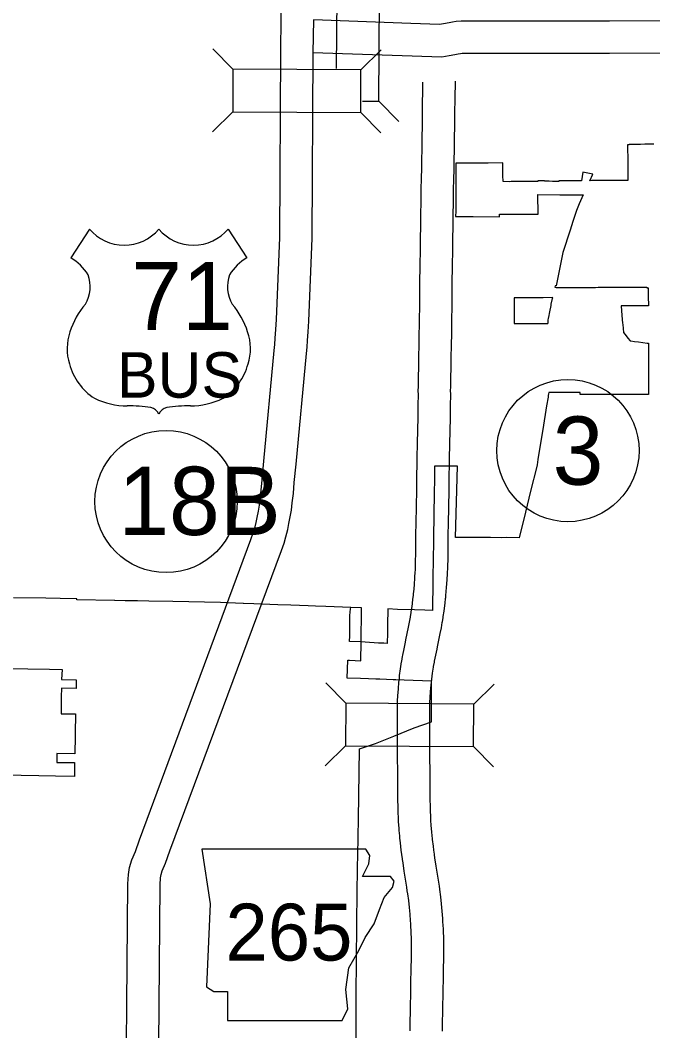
# Model space of a CAD drawing. Extents: x 670147 to 673275, y 705573 to 707613.
# Drawn here: x 670561.9 to 670649.9, y 707159.4 to 707300.1 of the extents above; entities that cross this region are included whole.
import ezdxf

# ---------------------------------------------------------------- set-up
doc = ezdxf.new("R2010")
doc.units = 0
for name, color, linetype in [('10', 7, 'Continuous'), ('15', 7, 'Continuous'), ('20', 7, 'Continuous'), ('21', 7, 'Continuous'), ('22', 7, 'Continuous'), ('27', 7, 'Continuous'), ('6', 7, 'Continuous')]:
    doc.layers.add(name, color=color, linetype=linetype)

msp = doc.modelspace()

# ---------------------------------------------------------------- linework, layer by layer
at = {"layer": '10'}
for points in [[(670616.24, 707299.62), (670602.7, 707300.13), (670602.62, 707295.57)], [(670686.58, 707290.93), (670686.45, 707291.76), (670685.39, 707295.54), (670685.09, 707296.38), (670684.78, 707297), (670684.42, 707297.58), (670684.01, 707298.13), (670683.27, 707298.79), (670682.63, 707299.22), (670682, 707299.6), (670680.95, 707299.92), (670679.98, 707299.93), (670659.13, 707300.07), (670643.9, 707299.97), (670623.24, 707299.95), (670622.57, 707299.9), (670622.06, 707299.8), (670621.6, 707299.73), (670620.82, 707299.58), (670620.26, 707299.49), (670616.24, 707299.62)], [(670682.13, 707290.24), (670682.04, 707290.81), (670681.11, 707294.17), (670680.95, 707294.59), (670680.84, 707294.8), (670680.69, 707295.06), (670680.67, 707295.08), (670680.51, 707295.22), (670680.22, 707295.42), (670680.2, 707295.43), (670679.93, 707295.43), (670659.13, 707295.57), (670643.92, 707295.47), (670623.4, 707295.45), (670623.15, 707295.43), (670622.85, 707295.37), (670622.38, 707295.29), (670621.61, 707295.15), (670620.58, 707294.97), (670602.62, 707295.57)], [(670617.89, 707287.24), (670617.95, 707291.47)], [(670622.39, 707287.18), (670622.42, 707289.16), (670622.45, 707291.59)], [(670617.72, 707277.6), (670617.73, 707277.87), (670617.78, 707279.66), (670617.78, 707279.71), (670617.79, 707279.92), (670617.83, 707282.9), (670617.83, 707283.11), (670617.87, 707286.05), (670617.88, 707286.27), (670617.89, 707287.24)], [(670622.22, 707277.48), (670622.23, 707277.74), (670622.28, 707279.53), (670622.28, 707279.58), (670622.29, 707279.82), (670622.33, 707282.84), (670622.33, 707283.05), (670622.37, 707285.99), (670622.38, 707286.2), (670622.39, 707287.18)], [(670617.59, 707267.52), (670617.61, 707269.31), (670617.61, 707269.41), (670617.61, 707269.76), (670617.64, 707271.38), (670617.65, 707272.17), (670617.65, 707272.57), (670617.68, 707275.28), (670617.69, 707275.38), (670617.71, 707277.16), (670617.72, 707277.47), (670617.72, 707277.6)], [(670622.08, 707267.46), (670622.11, 707269.25), (670622.11, 707269.35), (670622.11, 707269.7), (670622.13, 707271.33), (670622.14, 707272.11), (670622.15, 707272.51), (670622.18, 707275.22), (670622.19, 707275.33), (670622.21, 707277.07), (670622.22, 707277.35), (670622.22, 707277.48)], [(670617.5, 707260.71), (670617.53, 707263.41), (670617.53, 707263.54), (670617.56, 707265.9), (670617.57, 707266.18), (670617.57, 707266.59), (670617.59, 707267.52)], [(670622, 707260.65), (670622.03, 707263.35), (670622.03, 707263.48), (670622.06, 707265.84), (670622.07, 707266.12), (670622.07, 707266.53), (670622.08, 707267.46)], [(670617.46, 707258.02), (670617.5, 707260.71)], [(670621.96, 707257.96), (670622, 707260.65)], [(670617.44, 707256.54), (670617.46, 707257.46), (670617.46, 707258.02)], [(670621.94, 707256.46), (670621.96, 707257.39), (670621.96, 707257.96)], [(670617.41, 707254.94), (670617.44, 707256.54)], [(670621.91, 707254.86), (670621.94, 707256.46)], [(670617.31, 707247.91), (670617.3, 707248.6), (670617.31, 707249.02), (670617.31, 707249.08), (670617.33, 707250.08), (670617.33, 707250.19), (670617.34, 707250.88), (670617.34, 707250.98), (670617.35, 707251.21), (670617.36, 707251.99), (670617.36, 707252.02), (670617.37, 707252.84), (670617.38, 707253.1), (670617.39, 707253.59), (670617.39, 707253.91), (670617.4, 707254.21), (670617.41, 707254.94)], [(670621.81, 707247.99), (670621.8, 707248.6), (670621.81, 707248.94), (670621.81, 707249), (670621.83, 707250), (670621.83, 707250.11), (670621.84, 707250.8), (670621.84, 707250.9), (670621.85, 707251.13), (670621.86, 707251.91), (670621.86, 707251.94), (670621.87, 707252.76), (670621.88, 707253.02), (670621.89, 707253.51), (670621.89, 707253.83), (670621.9, 707254.13), (670621.91, 707254.86)], [(670617.26, 707244.83), (670617.28, 707245.66), (670617.28, 707245.77), (670617.3, 707246.72), (670617.3, 707246.87), (670617.32, 707247.59), (670617.31, 707247.91)], [(670621.76, 707244.74), (670621.78, 707245.57), (670621.78, 707245.68), (670621.8, 707246.63), (670621.8, 707246.77), (670621.82, 707247.59), (670621.81, 707247.99)], [(670617.19, 707241.21), (670617.19, 707241.22), (670617.26, 707244.83)], [(670621.69, 707241.13), (670621.69, 707241.13), (670621.76, 707244.74)], [(670616.42, 707218.44), (670616.55, 707219.46), (670616.62, 707220.05), (670616.63, 707220.2), (670616.65, 707220.38), (670616.66, 707220.47), (670616.76, 707221.48), (670616.83, 707222.49), (670616.87, 707223.28), (670616.89, 707223.5), (670616.9, 707223.83), (670616.9, 707223.92), (670616.92, 707224.52), (670616.93, 707224.91), (670616.95, 707225.67), (670616.97, 707227.32), (670616.97, 707227.46), (670617.02, 707231.11), (670617.03, 707231.35), (670617.04, 707232.48), (670617.07, 707234.6), (670617.09, 707236), (670617.11, 707236.92), (670617.12, 707238.02), (670617.14, 707239.12), (670617.19, 707241.23)], [(670620.88, 707217.86), (670621.02, 707218.93), (670621.09, 707219.56), (670621.11, 707219.71), (670621.13, 707219.89), (670621.14, 707220.02), (670621.24, 707221.11), (670621.32, 707222.2), (670621.37, 707223.04), (670621.38, 707223.29), (670621.39, 707223.66), (670621.4, 707223.76), (670621.42, 707224.38), (670621.43, 707224.8), (670621.45, 707225.59), (670621.47, 707227.25), (670621.47, 707227.4), (670621.52, 707231.05), (670621.53, 707231.29), (670621.54, 707232.42), (670621.57, 707234.54), (670621.59, 707235.94), (670621.61, 707236.86), (670621.62, 707237.95), (670621.64, 707239.03), (670621.69, 707241.12)], [(670614.66, 707208.43), (670614.7, 707208.87), (670614.83, 707209.8), (670614.97, 707210.74), (670614.99, 707210.86), (670615.1, 707211.5), (670615.13, 707211.67), (670615.31, 707212.59), (670615.5, 707213.5), (670615.58, 707213.83), (670615.77, 707214.71), (670615.94, 707215.58), (670616.08, 707216.29), (670616.2, 707216.99), (670616.21, 707217.07), (670616.29, 707217.59), (670616.32, 707217.73), (670616.42, 707218.47)], [(670619.13, 707207.94), (670619.17, 707208.33), (670619.28, 707209.18), (670619.41, 707210.02), (670619.42, 707210.09), (670619.53, 707210.73), (670619.55, 707210.85), (670619.72, 707211.69), (670619.9, 707212.53), (670619.97, 707212.85), (670620.17, 707213.78), (670620.36, 707214.72), (670620.51, 707215.49), (670620.64, 707216.26), (670620.65, 707216.36), (670620.74, 707216.88), (670620.76, 707217.05), (670620.88, 707217.83)], [(670616.33, 707169.04), (670616.34, 707169.67), (670616.34, 707169.92), (670616.35, 707169.98), (670616.35, 707170.93), (670616.35, 707171), (670616.35, 707171.19), (670616.35, 707171.88), (670616.33, 707172.34), (670616.33, 707172.46), (670616.32, 707172.82), (670616.29, 707173.45), (670616.28, 707173.76), (670616.24, 707174.38), (670616.23, 707174.64), (670616.22, 707174.7), (670616.15, 707175.64), (670616.06, 707176.58), (670615.96, 707177.52), (670615.83, 707178.46), (670615.77, 707178.87), (670615.7, 707179.4), (670615.35, 707181.6), (670615.17, 707182.78), (670615.1, 707183.23), (670615.09, 707183.31), (670615, 707183.92), (670614.92, 707184.55), (670614.81, 707185.54), (670614.8, 707185.58), (670614.74, 707186.22), (670614.71, 707186.54), (670614.64, 707187.3), (670614.62, 707187.54), (670614.56, 707188.54), (670614.52, 707189.29), (670614.51, 707189.55), (670614.48, 707190.55), (670614.46, 707191.55), (670614.45, 707193.97), (670614.44, 707194.27), (670614.42, 707198.65), (670614.41, 707200.29), (670614.4, 707201.67), (670614.39, 707203.23), (670614.39, 707204.16), (670614.4, 707204.59), (670614.41, 707205.11), (670614.42, 707205.31), (670614.46, 707206.05), (670614.52, 707206.99), (670614.6, 707207.93), (670614.66, 707208.43)], [(670620.83, 707168.97), (670620.84, 707169.59), (670620.84, 707169.84), (670620.85, 707169.93), (670620.85, 707169.94), (670620.85, 707170.94), (670620.85, 707171.04), (670620.85, 707171.23), (670620.84, 707171.96), (670620.83, 707172.45), (670620.83, 707172.57), (670620.82, 707172.98), (670620.79, 707173.64), (670620.77, 707174), (670620.73, 707174.65), (670620.72, 707174.91), (670620.71, 707175.01), (670620.63, 707176.03), (670620.54, 707177.05), (670620.42, 707178.06), (670620.29, 707179.07), (670620.29, 707179.1), (670620.23, 707179.52), (670620.15, 707180.07), (670619.8, 707182.29), (670619.62, 707183.46), (670619.55, 707183.91), (670619.54, 707183.96), (670619.46, 707184.53), (670619.39, 707185.1), (670619.28, 707186.03), (670619.22, 707186.67), (670619.19, 707186.95), (670619.13, 707187.67), (670619.11, 707187.87), (670619.05, 707188.8), (670619.02, 707189.5), (670619, 707189.73), (670618.98, 707190.66), (670618.96, 707191.6), (670618.95, 707194), (670618.94, 707194.3), (670618.92, 707198.68), (670618.91, 707200.32), (670618.9, 707201.7), (670618.89, 707203.24), (670618.89, 707204.1), (670618.9, 707204.48), (670618.91, 707204.95), (670618.92, 707205.11), (670618.95, 707205.8), (670619.01, 707206.64), (670619.08, 707207.49), (670619.13, 707207.94)], [(670616.17, 707159.39), (670616.23, 707163.31), (670616.25, 707164.05), (670616.25, 707164.22), (670616.26, 707164.8), (670616.26, 707164.91), (670616.27, 707165.55), (670616.28, 707166.3), (670616.31, 707167.8), (670616.32, 707168.55), (670616.33, 707169.04)], [(670620.67, 707159.32), (670620.73, 707163.24), (670620.75, 707163.97), (670620.75, 707164.15), (670620.76, 707164.72), (670620.76, 707164.83), (670620.77, 707165.47), (670620.78, 707166.22), (670620.81, 707167.72), (670620.82, 707168.47), (670620.83, 707168.97)]]:
    msp.add_lwpolyline(points, dxfattribs=at)
at = {"layer": '15'}
for points in [[(670598.17, 707295.82), (670598.22, 707300.3), (670598.65, 707333.13), (670598.97, 707335.57), (670598.93, 707336.41), (670598.99, 707337.87), (670599.15, 707352.01), (670599.13, 707355.49)], [(670576.57, 707140.7), (670576.9, 707179.83), (670576.96, 707181.17), (670577.12, 707182.14), (670577.43, 707183.2), (670577.93, 707184.36), (670578.49, 707185.97), (670594.01, 707227.78), (670594.34, 707228.72), (670594.54, 707229.35), (670594.74, 707230.18), (670594.88, 707230.87), (670595.04, 707231.76), (670595.2, 707232.58), (670595.29, 707233.4), (670595.44, 707234.68), (670595.56, 707236.11), (670595.8, 707238.68), (670597.24, 707254.1), (670597.33, 707254.93), (670597.39, 707255.84), (670597.49, 707257.05), (670597.58, 707258.43), (670598.03, 707269.83), (670598.17, 707295.82)], [(670581.07, 707140.67), (670581.4, 707179.71), (670581.44, 707180.71), (670581.51, 707181.14), (670581.67, 707181.68), (670582.12, 707182.72), (670582.73, 707184.44), (670598.24, 707226.24), (670598.61, 707227.29), (670598.88, 707228.16), (670599.13, 707229.2), (670599.3, 707230.01), (670599.46, 707230.95), (670599.65, 707231.9), (670599.76, 707232.89), (670599.92, 707234.22), (670600.04, 707235.71), (670600.28, 707238.27), (670601.72, 707253.67), (670601.81, 707254.55), (670601.88, 707255.5), (670601.98, 707256.72), (670602.08, 707258.19), (670602.53, 707269.73), (670602.67, 707295.55)]]:
    msp.add_lwpolyline(points, dxfattribs=at)
at = {"layer": '20'}
for p, q in [((670605.96, 707306.67), (670605.88, 707293.36)), ((670611.8, 707288.82), (670611.9, 707306.64)), ((670591.5, 707293.29), (670588.71, 707296.1)), ((670609.32, 707293.19), (670612.13, 707295.97)), ((670609.51, 707288.83), (670611.8, 707288.82)), ((670611.8, 707288.82), (670614.58, 707286.01)), ((670591.47, 707287.35), (670588.65, 707284.56)), ((670609.29, 707287.25), (670612.07, 707284.43)), ((670607.2, 707205.02), (670604.42, 707207.84)), ((670625.02, 707204.89), (670627.84, 707207.67)), ((670607.16, 707199.08), (670604.34, 707196.3)), ((670624.98, 707198.95), (670627.76, 707196.13))]:
    msp.add_line(p, q, dxfattribs=at)
for points in [[(670591.47, 707287.35), (670609.29, 707287.25), (670609.32, 707293.19), (670591.5, 707293.29)], [(670607.16, 707199.08), (670624.98, 707198.95), (670625.02, 707204.89), (670607.2, 707205.02)]]:
    msp.add_lwpolyline(points, close=True, dxfattribs=at)
at = {"layer": '21'}
msp.add_lwpolyline([(670587.18, 707184.67), (670588.32, 707177.06), (670587.81, 707165.51), (670588.83, 707164.87), (670590.73, 707164.87), (670590.73, 707160.81), (670606.72, 707160.81), (670607.48, 707162.46), (670607.23, 707165.13), (670607.61, 707168.17), (670609, 707170.58), (670609.89, 707172.36), (670611.16, 707174.26), (670611.92, 707176.29), (670612.56, 707177.94), (670613.7, 707179.34), (670613.95, 707180.23), (670613.44, 707180.86), (670609.51, 707180.86), (670610.4, 707182.64), (670610.53, 707183.78), (670610, 707184.66)], close=True, dxfattribs=at)
at = {"layer": '22'}
for p, q in [((670571.54, 707271.02), (670568.94, 707267.01)), ((670590.84, 707271.02), (670593.44, 707267.01))]:
    msp.add_line(p, q, dxfattribs=at)
for centre, radius, start, end in [((670576.37, 707275.09), 6.32, 220.075, 319.6701), ((670586.01, 707275.09), 6.32, 220.3299, 319.925), ((670565.55, 707261.18), 6.75, 30.7809, 59.9883), ((670596.83, 707261.18), 6.75, 120.0117, 149.2191), ((670567.03, 707262.96), 4.62, 328.8105, 21.2108), ((670595.35, 707262.96), 4.62, 158.7892, 211.1895), ((670579.12, 707253.48), 10.79, 138.9565, 162.6913), ((670583.25, 707253.48), 10.79, 17.3087, 41.0435), ((670575.56, 707254.36), 7.13, 160.9576, 197.3819), ((670586.81, 707254.36), 7.13, 342.6181, 19.0424), ((670576.72, 707254.38), 8.25, 195.1074, 237.1312), ((670585.65, 707254.38), 8.25, 302.8688, 344.8926), ((670576.88, 707256.98), 10.59, 244.0771, 269.5779), ((670585.5, 707256.98), 10.59, 270.4221, 295.9229), ((670577.12, 707226.99), 19.4, 81.1942, 90.9539), ((670579.55, 707244.39), 1.86, 28.0342, 72.9864), ((670582.83, 707244.39), 1.86, 107.0136, 151.9658), ((670585.26, 707226.99), 19.4, 89.0461, 98.8058)]:
    msp.add_arc(centre, radius, start, end, dxfattribs=at)
at = {"layer": '27'}
for centre in [(670638.12, 707240.17), (670582.2, 707233.08)]:
    msp.add_circle(centre, 9.9, dxfattribs=at)
at = {"layer": '6'}
for points in [[(670646.41, 707282.76), (670646.41, 707282.58), (670646.41, 707282.54), (670646.42, 707281.83), (670646.43, 707281.24), (670646.44, 707280.64), (670646.45, 707280.04), (670646.45, 707279.45), (670646.46, 707278.85), (670646.47, 707277.77), (670645.81, 707277.77), (670645.32, 707277.77), (670644.73, 707277.77), (670644.13, 707277.77), (670643.53, 707277.77), (670642.94, 707277.77), (670642.34, 707277.77), (670641.46, 707277.76), (670641.17, 707277.73), (670641.57, 707278.65), (670640.21, 707278.94), (670640.21, 707278.93), (670639.99, 707277.71), (670639.66, 707277.71), (670639.2, 707277.71), (670639.1, 707277.71), (670638.75, 707277.71), (670638.29, 707277.71), (670638.18, 707277.71), (670637.78, 707277.71), (670637.33, 707277.71), (670636.94, 707277.71), (670636.87, 707277.71), (670636.87, 707277.66), (670636.41, 707277.66), (670635.95, 707277.66), (670635.49, 707277.67), (670634.85, 707277.68), (670634.85, 707277.74), (670633.95, 707277.73), (670633.95, 707277.66), (670632.48, 707277.66), (670631.39, 707277.63), (670630.2, 707277.63), (670629.92, 707277.61), (670629.09, 707277.62), (670629.08, 707278.46), (670629.07, 707279.09), (670629.07, 707279.53), (670629.05, 707280.01), (670629.05, 707280.25), (670627.02, 707280.21), (670622.54, 707280.19), (670622.52, 707277.66), (670622.51, 707276.48), (670622.51, 707276.1), (670622.51, 707275.73), (670622.5, 707273.51), (670622.49, 707272.76), (670624.95, 707272.75), (670628.61, 707272.71), (670628.61, 707273.1), (670629, 707273.09), (670629.5, 707273.09), (670633.97, 707273.09), (670633.95, 707275.82), (670636.97, 707275.8), (670638.06, 707275.79), (670639.12, 707275.78), (670639.31, 707275.78), (670640.25, 707275.77), (670639.66, 707274.51), (670639.33, 707273.58), (670639.23, 707273.31), (670638.78, 707272.07), (670638.44, 707270.86), (670637.41, 707267.75), (670636.46, 707263.13), (670636.36, 707263.13), (670636.3, 707262.91), (670636.5, 707262.9), (670636.65, 707262.9), (670636.78, 707262.9), (670637.13, 707262.9), (670637.3, 707262.9), (670637.51, 707262.9), (670637.67, 707262.9), (670637.88, 707262.9), (670638.05, 707262.9), (670638.26, 707262.9), (670638.42, 707262.9), (670638.63, 707262.9), (670638.78, 707262.9), (670639.01, 707262.9), (670639.17, 707262.9), (670639.38, 707262.9), (670639.55, 707262.9), (670639.76, 707262.9), (670639.83, 707262.9), (670639.94, 707262.9)], [(670650.08, 707282.82), (670649.44, 707282.82), (670649.26, 707282.82), (670649.06, 707282.82), (670648.81, 707282.82), (670648.21, 707282.81), (670647.84, 707282.81), (670646.65, 707282.79), (670646.65, 707282.76), (670646.41, 707282.76)], [(670639.94, 707262.9), (670640.13, 707262.9), (670640.3, 707262.9), (670640.51, 707262.9), (670640.67, 707262.9), (670640.88, 707262.9), (670641.06, 707262.9), (670641.42, 707262.9), (670641.58, 707262.9), (670641.66, 707262.9), (670641.8, 707262.9), (670641.96, 707262.9), (670642.34, 707262.91), (670642.51, 707262.91), (670642.72, 707262.91), (670642.88, 707262.91), (670643.1, 707262.91), (670643.26, 707262.91), (670643.48, 707262.91), (670643.64, 707262.91), (670643.91, 707262.91), (670644.08, 707262.91), (670644.43, 707262.91), (670644.59, 707262.91), (670645.35, 707262.91), (670646.37, 707262.91), (670646.55, 707262.91), (670647.17, 707262.91), (670649.1, 707262.91), (670649.1, 707262.83), (670649.27, 707262.84), (670649.29, 707261.58), (670649.31, 707260.44), (670649.31, 707260.31), (670646.56, 707260.33), (670645.52, 707260.33), (670645.63, 707259), (670645.72, 707257.92), (670645.74, 707257.71), (670645.83, 707256.61), (670646.22, 707256.14), (670646.47, 707255.84), (670646.78, 707255.46), (670646.86, 707255.45), (670647.37, 707255.38), (670647.92, 707255.31), (670649.14, 707255.15), (670649.33, 707255.12), (670649.33, 707253.82), (670649.33, 707253.33), (670649.33, 707252.84), (670649.33, 707252.35), (670649.33, 707251.83), (670649.32, 707251.38), (670649.32, 707250.89), (670649.32, 707250.4), (670649.32, 707249.78), (670649.32, 707249.33), (670649.32, 707247.98), (670639.8, 707247.98), (670639.8, 707248.28), (670639.49, 707248.28), (670636.16, 707248.26), (670635.92, 707248.26), (670635.59, 707248.26), (670635.45, 707248.26), (670635.43, 707248.09), (670635.39, 707247.84), (670635.38, 707247.78), (670635.35, 707247.61), (670635.14, 707246.39), (670634.62, 707243.09), (670634.08, 707239.82), (670633.94, 707238.95), (670633.82, 707238.17), (670633.79, 707237.95), (670633.77, 707237.96), (670632.93, 707234.51), (670632.22, 707231.59), (670631.35, 707228.04), (670629.57, 707228.06), (670628.94, 707228.04), (670627.35, 707228.05), (670622.48, 707228.07), (670622.77, 707237.99), (670622.59, 707237.99), (670622.11, 707237.99), (670621.62, 707237.99), (670621.13, 707237.99), (670620.64, 707238), (670619.83, 707238), (670619.56, 707238), (670619.56, 707237.74), (670619.55, 707237.25), (670619.55, 707236.94), (670619.53, 707236.13), (670619.53, 707236.13), (670619.51, 707234.31), (670619.41, 707228.08), (670619.41, 707227.89)], [(670619.41, 707227.89), (670619.4, 707227.35), (670619.39, 707226.87), (670619.38, 707225.64), (670619.36, 707224.38), (670619.34, 707223.14), (670619.32, 707221.85), (670619.3, 707220.61), (670619.28, 707219.34), (670619.27, 707218.29), (670619.26, 707217.89), (670618.22, 707217.94), (670616.75, 707217.99), (670614.41, 707218.07), (670613.05, 707218.12), (670613.04, 707217.76), (670613.02, 707216.26), (670613, 707214.8), (670612.97, 707213.31), (670612.51, 707213.34), (670611.74, 707213.38), (670609.92, 707213.5), (670609.33, 707213.54), (670609.35, 707214.99), (670609.37, 707216.57), (670609.39, 707217.9), (670609.4, 707218.26), (670607.91, 707218.32), (670604.45, 707218.46), (670602.97, 707218.52), (670601.98, 707218.54), (670599.58, 707218.63), (670599.55, 707218.63), (670597.77, 707218.7), (670594.42, 707218.83), (670592.96, 707218.89), (670592.94, 707218.89), (670589.77, 707219.01), (670583.16, 707219.14), (670579.79, 707219.21), (670578.24, 707219.24), (670576.5, 707219.27), (670575.05, 707219.3), (670575.03, 707219.29), (670569.76, 707219.4), (670569.76, 707219.54), (670567.46, 707219.58), (670565.48, 707219.61), (670560.96, 707219.69)], [(670607.91, 707218.32), (670604.45, 707218.46), (670602.97, 707218.52), (670601.98, 707218.54), (670599.58, 707218.63), (670599.55, 707218.63), (670597.77, 707218.7), (670594.42, 707218.83), (670592.96, 707218.89), (670592.94, 707218.89), (670589.77, 707219.01), (670583.16, 707219.14), (670579.79, 707219.21), (670578.24, 707219.24), (670576.5, 707219.27), (670575.05, 707219.3), (670575.03, 707219.29), (670569.76, 707219.4), (670569.76, 707219.54), (670567.46, 707219.58), (670565.48, 707219.61), (670560.96, 707219.69)], [(670609.33, 707213.54), (670607.74, 707213.61), (670607.75, 707214.4), (670607.76, 707215.34), (670607.78, 707216.28), (670607.79, 707217.22), (670607.86, 707218.15), (670607.91, 707218.32)], [(670608.61, 707155.95), (670608.63, 707159.41), (670608.66, 707164.33), (670608.7, 707169.27), (670608.78, 707178.92), (670608.83, 707181.63), (670608.89, 707184.4), (670608.92, 707185.78), (670608.93, 707186.43), (670608.98, 707188.84), (670609.11, 707198.63), (670611.35, 707199.41), (670613.87, 707200.4), (670616.74, 707201.59), (670619.15, 707202.43), (670619.15, 707202.77), (670619.12, 707208.07), (670615.31, 707208.21), (670614.18, 707208.26), (670613.82, 707208.27), (670611.93, 707208.34), (670611.37, 707208.36), (670610.37, 707208.4), (670609.25, 707208.45), (670607.39, 707208.51), (670607.5, 707211), (670607.71, 707210.99), (670609.29, 707210.92), (670609.33, 707213.54)], [(670559.93, 707209.82), (670565.96, 707209.73), (670567.72, 707209.7), (670567.66, 707208.3), (670569.69, 707208.25), (670569.69, 707208.11), (670569.67, 707207.56), (670569.67, 707207.41), (670569.67, 707207.06), (670567.64, 707207.11), (670567.61, 707205.9), (670567.59, 707203.54), (670569.6, 707203.52), (670569.6, 707203.38), (670569.58, 707202.27), (670569.57, 707202.02), (670569.57, 707201.89), (670569.57, 707201.88), (670569.55, 707200.67), (670569.54, 707200.53), (670569.53, 707199.6), (670569.51, 707198.74), (670569.5, 707197.97), (670567, 707198.02), (670566.99, 707196.76), (670569.47, 707196.76), (670569.44, 707194.79), (670566.82, 707194.85), (670564.51, 707194.89), (670559.56, 707194.99)], [(670559.93, 707209.82), (670565.96, 707209.73), (670567.72, 707209.7), (670567.66, 707208.3), (670569.69, 707208.25), (670569.69, 707208.11), (670569.67, 707207.56), (670569.67, 707207.41), (670569.67, 707207.06), (670567.64, 707207.11), (670567.61, 707205.9), (670567.59, 707203.54), (670569.6, 707203.52), (670569.6, 707203.38), (670569.58, 707202.27), (670569.57, 707202.02), (670569.57, 707201.89), (670569.57, 707201.88), (670569.55, 707200.67), (670569.54, 707200.53), (670569.53, 707199.6), (670569.51, 707198.74), (670569.5, 707197.97), (670567, 707198.02), (670566.99, 707196.76), (670569.47, 707196.76), (670569.44, 707194.79), (670566.82, 707194.85), (670564.51, 707194.89), (670559.56, 707194.99)]]:
    msp.add_lwpolyline(points, dxfattribs=at)
msp.add_lwpolyline([(670635.34, 707257.85), (670635.35, 707257.95), (670635.39, 707258.3), (670635.43, 707258.66), (670635.44, 707258.75), (670635.59, 707259.48), (670635.77, 707260.39), (670635.8, 707260.55), (670635.98, 707261.36), (670636, 707261.48), (670634.66, 707261.43), (670630.63, 707261.45), (670630.63, 707261.08), (670630.63, 707260.63), (670630.63, 707260.61), (670630.63, 707260.18), (670630.63, 707259.73), (670630.63, 707259.41), (670630.63, 707259.28), (670630.63, 707258.42), (670630.63, 707258.41), (670630.63, 707257.86), (670630.68, 707257.86), (670631.28, 707257.86), (670631.89, 707257.86), (670632.48, 707257.86), (670633.1, 707257.85), (670633.71, 707257.85), (670634.87, 707257.85), (670635.04, 707257.85)], close=True, dxfattribs=at)

# ---------------------------------------------------------------- texts
at = {"layer": '21'}
msp.add_text('265', height=7.92, dxfattribs=at).set_placement((670590.46, 707169.17))
at = {"layer": '22'}
for s, height, p in [('71', 9.504, (670577.36, 707256.94)), ('BUS', 6.336, (670575.36, 707247.54))]:
    msp.add_text(s, height=height, dxfattribs=at).set_placement(p)
at = {"layer": '27'}
for s, height, p in [('3', 9.5, (670635.99, 707235.42)), ('18B', 9.504, (670575.54, 707228.42))]:
    msp.add_text(s, height=height, dxfattribs=at).set_placement(p)

doc.saveas('drawing.dxf')
